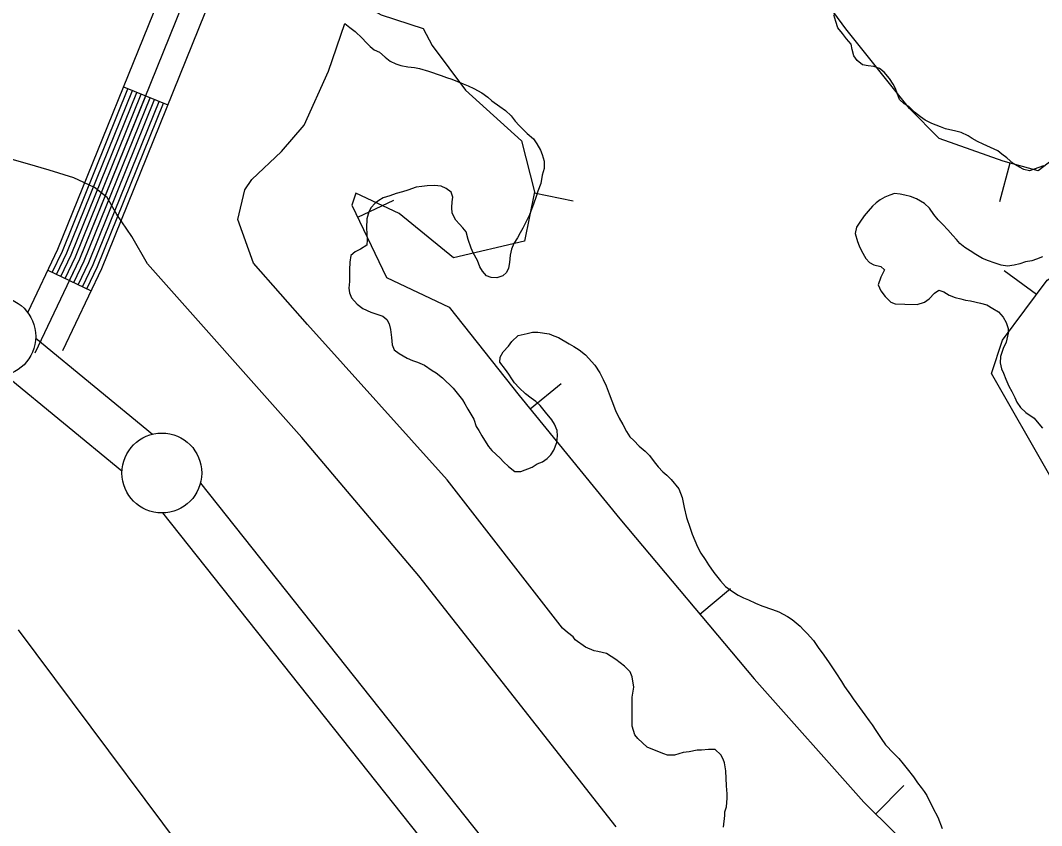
# Model space of a CAD drawing. Extents: x 3187622 to 3225504, y 800805 to 826213.
# Drawn here: x 3203301 to 3203940, y 810596 to 811099 of the extents above; entities that cross this region are included whole.
import ezdxf

# ---------------------------------------------------------------- set-up
doc = ezdxf.new("R2010")
doc.units = 0
for name, color, linetype in [('V-BORW-LINE', 7, 'Continuous'), ('V-LEVE-TOET', 7, 'Continuous'), ('V-ROAD-CNTR', 7, 'Continuous'), ('V-SITE-VEGE', 7, 'Continuous'), ('V-SURV-LINE', 7, 'Continuous'), ('V-TOPO-SHOR', 7, 'Continuous')]:
    doc.layers.add(name, color=color, linetype=linetype)

msp = doc.modelspace()

# ---------------------------------------------------------------- linework, layer by layer
at = {"layer": 'V-BORW-LINE'}
for p, q in [((3203919.86, 811009.99), (3203913.37, 810985.85)), ((3203622.15, 810991.34), (3203646.65, 810986.38)), ((3203511.73, 810976.12), (3203534.29, 810986.88)), ((3203936.51, 810927.77), (3203916.42, 810942.64)), ((3203619.67, 810856.19), (3203639.02, 810872.01)), ((3203725.85, 810727.82), (3203745.02, 810743.88)), ((3203835.94, 810602.83), (3203853.53, 810620.59))]:
    msp.add_line(p, q, dxfattribs=at)
for points in [[(3204155.29, 810549.59), (3204096.26, 810630.6), (3204046.44, 810695.69), (3203992.28, 810756.8), (3203944.98, 810814.63), (3203908.45, 810878.44), (3203915.37, 810899.2), (3203943.19, 810936.79), (3203984.24, 810963.6), (3204025.35, 810999.91), (3204036.25, 811059.95), (3204030.65, 811079.03), (3203985.32, 811041.94), (3203937.69, 811005.2), (3203915.6, 811011.14), (3203875.55, 811025.36), (3203857.05, 811044.24), (3203817.24, 811093.92), (3203760.77, 811171.18)], [(3203455.12, 811160.45), (3203467.41, 811147.22), (3203471.46, 811135.32), (3203507.88, 811113.2), (3203526.38, 811102.85), (3203552.65, 811094.21), (3203558.24, 811083.66), (3203579.14, 811055.6), (3203614.24, 811023.97), (3203622.27, 810991.93), (3203616.04, 810961.24), (3203571.71, 810950.64), (3203537.61, 810978.42), (3203510.56, 810991.28), (3203508.11, 810983.69), (3203529.7, 810938.43), (3203568.97, 810919.9), (3203612.76, 810864.62), (3203675.83, 810787.51), (3203759.75, 810687.38), (3203828.53, 810610.17), (3203923.52, 810516.08)]]:
    msp.add_lwpolyline(points, dxfattribs=at)
at = {"layer": 'V-LEVE-TOET'}
for points in [[(3203673.54, 810594.72), (3203550.02, 810751.69), (3203476.71, 810838.23), (3203380.1, 810946.88), (3203370.21, 810964.07), (3203361, 810977.79), (3203354.79, 810988.48), (3203346.94, 810994.77), (3203333.99, 811000.85), (3203318.49, 811005.55), (3203305.06, 811009.55), (3203190.5, 811042.04)], [(3203299.1, 810717.91), (3203435.02, 810536.08), (3203555.49, 810372.63), (3203703.66, 810183.8), (3203883.2, 809963.08), (3204040.58, 809762.85), (3204136.72, 809650.26), (3204236.53, 809531.17), (3204373.22, 809367.64), (3204510.14, 809202.5), (3204637.15, 809051.07), (3204773.85, 808887.78), (3204803.84, 808858.45), (3204837.77, 808827.01), (3204886.75, 808794.58), (3204948.47, 808758.39), (3205022.89, 808714.95)]]:
    msp.add_lwpolyline(points, dxfattribs=at)
at = {"layer": 'V-ROAD-CNTR'}
for p, q in [((3203365.08, 811057.64), (3203392.89, 811046.4)), ((3203317.78, 810942.93), (3203344.87, 810930.04))]:
    msp.add_line(p, q, dxfattribs=at)
for points in [[(3203305.46, 810917.04), (3203324.09, 810956.18), (3203396.32, 811134.97), (3203403.33, 811157.44), (3203409.08, 811166.04), (3203418.84, 811177.68), (3203423.65, 811190.25), (3203431.74, 811209.85), (3203439.76, 811237.7), (3203452.31, 811306.81), (3203478.05, 811407.5), (3203491.35, 811440.5), (3203508.21, 811473.18), (3203532.96, 811516.22)], [(3203309.84, 810891.34), (3203337.82, 810950.14), (3203410.46, 811129.92), (3203417, 811150.9), (3203421.09, 811157.03), (3203431.95, 811169.97), (3203437.59, 811184.71), (3203445.92, 811204.89), (3203454.38, 811234.28), (3203466.98, 811303.61), (3203492.33, 811402.81), (3203505.01, 811434.24), (3203521.38, 811466), (3203545.96, 811508.75)], [(3203327.14, 810892.79), (3203351.56, 810944.11), (3203424.59, 811124.87), (3203430.67, 811144.37), (3203433.11, 811148.01), (3203445.06, 811162.26), (3203451.53, 811179.17), (3203460.1, 811199.94), (3203469.01, 811230.85), (3203481.64, 811300.41), (3203506.62, 811398.13), (3203518.66, 811427.99), (3203534.56, 811458.82), (3203558.96, 811501.27)], [(3203320.49, 810941.65), (3203326.83, 810954.97), (3203367.86, 811056.52)], [(3203323.2, 810940.36), (3203329.58, 810953.76), (3203370.64, 811055.39)], [(3203325.91, 810939.07), (3203332.33, 810952.56), (3203373.42, 811054.27)], [(3203328.62, 810937.78), (3203335.08, 810951.35), (3203376.2, 811053.15)], [(3203331.33, 810936.49), (3203337.82, 810950.14), (3203378.98, 811052.02)], [(3203334.04, 810935.2), (3203340.57, 810948.94), (3203381.77, 811050.9)], [(3203336.75, 810933.91), (3203343.32, 810947.73), (3203384.55, 811049.77)], [(3203339.46, 810932.62), (3203346.07, 810946.52), (3203387.33, 811048.65)], [(3203342.16, 810931.33), (3203348.82, 810945.31), (3203390.11, 811047.53)]]:
    msp.add_lwpolyline(points, dxfattribs=at)
at = {"layer": 'V-SITE-VEGE'}
for points in [[(3203903.26, 811021.85), (3203899.56, 811023.49), (3203896.33, 811025.36), (3203893.79, 811026.99), (3203889.39, 811029.1), (3203886.15, 811030.04), (3203879.67, 811031.46), (3203876.43, 811032.63), (3203871.11, 811034.74), (3203866.95, 811036.84), (3203863.94, 811038.94), (3203860.25, 811041.97), (3203856.56, 811045.46), (3203853.78, 811047.1), (3203850.78, 811049.89), (3203849.41, 811053.84), (3203848.27, 811056.62), (3203846.89, 811059.41), (3203844.58, 811062.9), (3203841.12, 811066.85), (3203838.36, 811069.18), (3203834.65, 811070.36), (3203831.18, 811070.84), (3203827.71, 811071.55), (3203824.24, 811074.11), (3203822.17, 811077.13), (3203821.26, 811081.08), (3203820.58, 811084.32), (3203817.58, 811087.81), (3203815.05, 811091.07), (3203812.28, 811094.56), (3203810.91, 811098.5), (3203809.77, 811102.68)], [(3203742.97, 810615.38), (3203742.54, 810620.36), (3203742.13, 810629.87), (3203741.25, 810634.85), (3203740.35, 810637.12), (3203739.01, 810639.84), (3203735.4, 810643.03), (3203731.33, 810643.05), (3203726.8, 810642.61), (3203724.08, 810642.62), (3203719.1, 810641.74), (3203715.47, 810641.31), (3203710.03, 810639.52), (3203705.51, 810639.54), (3203703.25, 810640.46), (3203700.54, 810641.37), (3203692.85, 810644.57), (3203687, 810650.03), (3203685.2, 810652.3), (3203683.41, 810657.74), (3203683.49, 810675.85), (3203684.42, 810682.18), (3203683.54, 810688.52), (3203682.2, 810691.7), (3203678.6, 810695.33), (3203673.18, 810699.43), (3203667.31, 810703.08), (3203661.89, 810704.46), (3203659.63, 810704.93), (3203654.2, 810707.21), (3203647.89, 810711.77), (3203646.54, 810713.58), (3203642.93, 810716.32), (3203639.77, 810719.05), (3203567.74, 810811.75), (3203480.32, 810909.04), (3203446.45, 810947.3), (3203436.62, 810974.63), (3203440.98, 810993.21), (3203445.35, 810999.77), (3203463.93, 811017.26), (3203478.14, 811033.66), (3203493.43, 811067.55), (3203503.62, 811097.26), (3203506.86, 811094.93), (3203510.09, 811092.36), (3203514.48, 811088.17), (3203517.02, 811085.38), (3203519.55, 811083.05), (3203522.09, 811080.96), (3203525.33, 811079.32), (3203528.79, 811076.29), (3203532.02, 811073.73), (3203535.49, 811072.09), (3203538.73, 811071.15), (3203543.13, 811070.2), (3203547.3, 811069.72), (3203550.31, 811069.24), (3203556.1, 811067.59), (3203563.96, 811064.78), (3203567.2, 811063.6), (3203570.68, 811062.43), (3203577.62, 811059.62), (3203580.85, 811058.45), (3203584.32, 811056.58), (3203589.41, 811054.01), (3203593.1, 811051.21), (3203595.64, 811048.88), (3203600.73, 811045.38), (3203604.19, 811042.82), (3203607.65, 811039.56), (3203610.19, 811036.3), (3203612.72, 811033.51), (3203615.03, 811031.18), (3203617.8, 811028.62), (3203621.72, 811025.13), (3203623.8, 811022.1), (3203626.1, 811018.15), (3203627.24, 811015.37), (3203628.38, 811011.19), (3203628.36, 811006.56), (3203627.18, 811002.39), (3203626.23, 810997.3), (3203624.36, 810992.44), (3203623.18, 810988.5), (3203622.01, 810985.04), (3203619.19, 810977.63), (3203617.56, 810974.39), (3203614.98, 810969.31), (3203613.35, 810966.3), (3203611.71, 810963.3), (3203609.38, 810959.6), (3203607.98, 810956.13), (3203607.03, 810952.43), (3203606.78, 810947.79), (3203606.07, 810944.32), (3203604.9, 810941.54), (3203602.57, 810939.47), (3203598.86, 810938.32), (3203595.15, 810938.34), (3203592.38, 810939.51)], [(3203940.98, 811008.24), (3203935.17, 811006.18), (3203932.16, 811005.27), (3203928.68, 811005.98), (3203925.91, 811007.38), (3203921.98, 811009.71), (3203918.06, 811013.21), (3203914.82, 811015.54), (3203912.28, 811017.64), (3203903.26, 811021.85)], [(3203592.38, 810939.51), (3203589.84, 810942.31), (3203588.23, 810945.09), (3203586.62, 810949.04), (3203583.86, 810953.92), (3203582.72, 810956.71), (3203580.89, 810962.27), (3203579.52, 810966.91), (3203577.45, 810969.47), (3203575.37, 810971.8), (3203573.06, 810974.36), (3203570.77, 810978.77), (3203570.55, 810982.25), (3203570.8, 810985.72), (3203571.27, 810988.74), (3203570.13, 810991.75), (3203567.12, 810994.08), (3203563.89, 810995.49), (3203559.72, 810995.97), (3203555.08, 810995.76), (3203551.84, 810995.31), (3203548.36, 810994.86), (3203543.02, 810993.03), (3203539.77, 810992.12), (3203535.83, 810990.98), (3203531.88, 810989.61), (3203527.71, 810988.23), (3203524.92, 810986.62), (3203522.36, 810984.78), (3203520.03, 810982.24), (3203518.63, 810979.47), (3203517.45, 810975.07), (3203517.19, 810969.51), (3203517.41, 810965.8), (3203517.62, 810962.09), (3203517.38, 810958.62), (3203513.43, 810956.09), (3203510.18, 810954.48), (3203507.38, 810952.18), (3203506.67, 810948.01), (3203506.65, 810943.14), (3203506.63, 810939.2), (3203506.62, 810935.96), (3203506.13, 810931.79), (3203506.58, 810928.77), (3203507.73, 810925.75), (3203511.42, 810921.8), (3203514.88, 810919), (3203519.97, 810916.66), (3203524.37, 810915.25), (3203527.38, 810914.31), (3203529.92, 810912.21), (3203531.29, 810909.43), (3203532.21, 810905.95), (3203532.88, 810900.85), (3203533.32, 810896.21), (3203534.47, 810893.19), (3203537.7, 810890.86), (3203542.55, 810888.06), (3203546.02, 810886.42), (3203549.03, 810885.48), (3203553.42, 810883.61), (3203558.27, 810880.34), (3203560.82, 810878.71), (3203564.75, 810875.68), (3203571.44, 810869.16), (3203573.97, 810866.13), (3203577.2, 810861.95), (3203578.81, 810859.39), (3203580.65, 810856.14), (3203582.49, 810852.89), (3203584.33, 810849.87), (3203585.93, 810845.22), (3203587.54, 810842.67), (3203589.38, 810839.41), (3203590.99, 810836.63), (3203593.52, 810832.68), (3203595.6, 810830.12), (3203600.9, 810825.46), (3203602.98, 810823.13), (3203605.98, 810820.1), (3203610.14, 810817.07), (3203613.84, 810817.06), (3203620.81, 810819.81), (3203624.06, 810821.88), (3203627.31, 810823.02), (3203630.33, 810825.1), (3203632.66, 810827.4), (3203634.53, 810830.41), (3203636.4, 810835.27), (3203636.65, 810839.44), (3203636.44, 810842.68), (3203634.83, 810846.63), (3203633.22, 810849.42), (3203629.31, 810854.07), (3203625.85, 810858.26), (3203623.08, 810860.82), (3203620.31, 810862.92), (3203616.61, 810865.71), (3203612.69, 810869.44), (3203609.92, 810872.46)], [(3203940.27, 810951.41), (3203936.55, 810949.8), (3203933.54, 810948.89), (3203929.6, 810948.21), (3203926.11, 810947.06), (3203922.63, 810946.15), (3203918.46, 810945.48), (3203914.52, 810946.19), (3203910.12, 810947.6), (3203906.42, 810948.77), (3203902.72, 810950.41), (3203898.56, 810952.75), (3203895.09, 810955.08), (3203891.63, 810957.18), (3203888.63, 810959.74), (3203886.55, 810962.3), (3203884.25, 810964.63), (3203881.02, 810968.35), (3203878.02, 810971.61), (3203875.02, 810974.41), (3203872.25, 810977.89), (3203869.49, 810981.84), (3203866.49, 810984.64), (3203861.41, 810987.68), (3203857.71, 810989.08), (3203854.23, 810990.02), (3203851.22, 810990.5), (3203847.75, 810990.98), (3203844.73, 810989.84), (3203841.71, 810988.69), (3203838.69, 810987.08), (3203836.14, 810985.24), (3203833.81, 810983.16), (3203831.25, 810979.93), (3203828.68, 810976.93), (3203825.88, 810973), (3203823.79, 810970), (3203823.07, 810966.06), (3203824.44, 810960.96), (3203825.58, 810958.17), (3203826.96, 810955.16), (3203829.72, 810950.27), (3203832.03, 810947.71), (3203834.8, 810946.31), (3203839.2, 810945.36), (3203841.51, 810943.27), (3203839.17, 810938.65), (3203837.53, 810933.79), (3203839.14, 810930.07), (3203841.9, 810926.58), (3203845.36, 810923.09), (3203848.14, 810921.92), (3203854.16, 810921.66), (3203861.81, 810921.63), (3203866.45, 810923), (3203869.47, 810925.07), (3203872.73, 810928.53), (3203875.52, 810930.6), (3203878.53, 810929.43), (3203881.99, 810927.33), (3203885.7, 810925.92), (3203889.17, 810924.98), (3203892.18, 810924.27), (3203895.19, 810923.8), (3203901.44, 810922.38), (3203905.37, 810921.43), (3203909.3, 810919.1), (3203912.77, 810917), (3203915.77, 810913.51), (3203917.61, 810910.25), (3203918.75, 810906.54), (3203918.73, 810903.53), (3203917.55, 810897.97), (3203915.68, 810894.04), (3203914.04, 810888.95), (3203913.79, 810885.01), (3203914.7, 810881.3), (3203915.84, 810878.51), (3203917.45, 810874.8), (3203919.28, 810870.39), (3203921.12, 810867.14), (3203922.96, 810863.42), (3203924.34, 810860.4), (3203926.64, 810857.15), (3203929.87, 810853.89), (3203935.18, 810850.39), (3203937.95, 810846.9), (3203940.25, 810844.11)], [(3203609.92, 810872.46), (3203608.08, 810875.02), (3203606.24, 810878.04), (3203604.16, 810880.83), (3203600.71, 810885.48), (3203600.95, 810888.49), (3203602.82, 810891.96), (3203606.08, 810895.42), (3203608.18, 810898.43), (3203612.14, 810902.12), (3203617.71, 810903.48), (3203621.18, 810904.16), (3203624.43, 810904.15), (3203631.61, 810903.19), (3203634.38, 810902.02), (3203637.39, 810900.84), (3203644.09, 810896.88), (3203646.87, 810895.24), (3203650.34, 810893.14), (3203654.26, 810890.11), (3203660.02, 810883.59), (3203663.25, 810878.71), (3203665.31, 810874.53), (3203667.15, 810870.58), (3203668.98, 810865.71), (3203670.82, 810861.3), (3203673.11, 810855.26), (3203675.4, 810850.39), (3203677.7, 810846.44), (3203680, 810842.02), (3203682.07, 810838.77), (3203684.61, 810836.44), (3203687.84, 810832.95), (3203691.53, 810829.69), (3203694.3, 810827.13), (3203697.3, 810823.18), (3203699.83, 810819.92), (3203702.6, 810816.89), (3203705.14, 810814.8), (3203707.91, 810812.01), (3203712.75, 810806.19), (3203714.81, 810800.85), (3203715.94, 810794.59), (3203717.54, 810788.33), (3203719.82, 810781.59), (3203720.96, 810777.88), (3203724.41, 810769.99), (3203726.47, 810766.04), (3203729.23, 810762.09), (3203731.31, 810758.6), (3203734.53, 810753.96), (3203738.68, 810748.6), (3203741.91, 810745.11), (3203745.6, 810742.31), (3203749.76, 810739.75), (3203753.23, 810738.11), (3203756.24, 810736.71), (3203760.63, 810734.6), (3203764.56, 810732.96), (3203771.27, 810730.61), (3203775.21, 810729.21), (3203780.76, 810726.4), (3203783.53, 810724.53), (3203788.61, 810720.34), (3203790.68, 810718.02), (3203792.99, 810715.69), (3203796.91, 810711.26), (3203800.36, 810706.38), (3203802.44, 810703.59), (3203804.97, 810700.11), (3203806.81, 810697.32), (3203810.96, 810691.04), (3203814.41, 810685.69), (3203816.48, 810682.45), (3203820.16, 810677.33), (3203821.78, 810674.77), (3203825.69, 810669.42), (3203829.15, 810664.78), (3203831.91, 810661.05), (3203833.75, 810658.5), (3203836.06, 810655.01), (3203839.28, 810649.9), (3203842.04, 810645.95), (3203847.12, 810640.83), (3203850.35, 810637.57), (3203853.11, 810634.08), (3203855.65, 810631.06), (3203859.56, 810625.94), (3203862.1, 810622.22), (3203864.4, 810619.43), (3203866.24, 810616.87), (3203867.85, 810614.31), (3203871.76, 810606.65), (3203874.75, 810600.84), (3203877.5, 810593.65)], [(3203740.61, 810594.57), (3203741.55, 810601.81), (3203741.56, 810604.07), (3203742.48, 810607.23), (3203742.96, 810612.67), (3203742.97, 810615.38)]]:
    msp.add_lwpolyline(points, dxfattribs=at)
at = {"layer": 'V-SURV-LINE'}
for points in [[(3203310.14, 810900.44), (3203383.2, 810840.37)], [(3203364.15, 810817.19), (3203291.09, 810877.26)], [(3203413.28, 810809.76), (3204794.75, 809070.13)], [(3204771.24, 809051.49), (3203389.77, 810791.12)]]:
    msp.add_lwpolyline(points, dxfattribs=at)
for centre in [(3203285.19, 810901.53), (3203389.1, 810816.09)]:
    msp.add_circle(centre, 25, dxfattribs=at)
at = {"layer": 'V-TOPO-SHOR'}
for points in [[(3203903.26, 811021.85), (3203899.56, 811023.49), (3203896.33, 811025.36), (3203893.79, 811026.99), (3203889.39, 811029.1), (3203886.15, 811030.04), (3203879.67, 811031.46), (3203876.43, 811032.63), (3203871.11, 811034.74), (3203866.95, 811036.84), (3203863.94, 811038.94), (3203860.25, 811041.97), (3203856.56, 811045.46), (3203853.78, 811047.1), (3203850.78, 811049.89), (3203849.41, 811053.84), (3203848.27, 811056.62), (3203846.89, 811059.41), (3203844.58, 811062.9), (3203841.12, 811066.85), (3203838.36, 811069.18), (3203834.65, 811070.36), (3203831.18, 811070.84), (3203827.71, 811071.55), (3203824.24, 811074.11), (3203822.17, 811077.13), (3203821.26, 811081.08), (3203820.58, 811084.32), (3203817.58, 811087.81), (3203815.05, 811091.07), (3203812.28, 811094.56), (3203810.91, 811098.5), (3203809.77, 811102.68)], [(3203940.98, 811008.24), (3203935.17, 811006.18), (3203932.16, 811005.27), (3203928.68, 811005.98), (3203925.91, 811007.38), (3203921.98, 811009.71), (3203918.06, 811013.21), (3203914.82, 811015.54), (3203912.28, 811017.64), (3203903.26, 811021.85)]]:
    msp.add_lwpolyline(points, dxfattribs=at)

doc.saveas('drawing.dxf')
